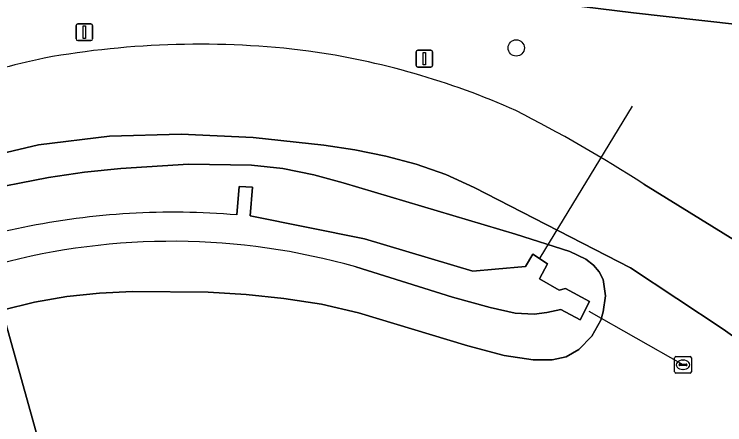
# Model space of a CAD drawing. Extents: x 154324 to 155744, y 382937 to 384188.
# Drawn here: x 155225.82 to 155268.41, y 383470.08 to 383494.69 of the extents above; entities that cross this region are included whole.
import ezdxf

# ---------------------------------------------------------------- set-up
doc = ezdxf.new("R2010")
doc.units = 0
for name, color, linetype in [('IMGEO_Boom', 7, 'Continuous'), ('IMGEO_Duiker', 7, 'Continuous'), ('IMGEO_Fietspad_gesloten', 7, 'Continuous'), ('IMGEO_Groenvoorziening', 7, 'Continuous'), ('IMGEO_Lichtmast', 7, 'Continuous'), ('IMGEO_Oever', 7, 'Continuous'), ('IMGEO_Rijbaan_lokaal_gesloten', 7, 'Continuous'), ('IMGEO_Rioolput', 7, 'Continuous'), ('IMGEO_Waterloop', 7, 'Continuous')]:
    doc.layers.add(name, color=color, linetype=linetype)

msp = doc.modelspace()

# ---------------------------------------------------------------- linework, layer by layer
at = {"layer": 'IMGEO_Boom'}
msp.add_circle((155255.91, 383492.669), 0.489, dxfattribs=at)
at = {"layer": 'IMGEO_Duiker'}
for points in [[(155257.345, 383480.086), (155262.881, 383489.183)], [(155265.908, 383473.676), (155260.291, 383476.863)]]:
    msp.add_lwpolyline(points, dxfattribs=at)
at = {"layer": 'IMGEO_Fietspad_gesloten'}
msp.add_lwpolyline([(155234.065, 383498.323), (155262.94, 383494.779), (155292.687, 383491.429), (155293.39, 383491.194)], dxfattribs=at)
at = {"layer": 'IMGEO_Groenvoorziening'}
for points in [[(155293.39, 383491.194), (155292.687, 383491.429), (155262.94, 383494.779), (155234.065, 383498.323)], [(155271.152, 383473.713), (155270.491, 383474.256), (155268.314, 383475.806), (155262.763, 383479.492), (155253.398, 383484.31), (155251.69, 383485.082), (155249.91, 383485.699), (155248.084, 383486.184), (155246.232, 383486.558), (155244.378, 383486.845), (155240.134, 383487.305), (155235.83, 383487.506), (155231.522, 383487.379), (155227.267, 383486.857), (155223.121, 383485.874), (155217.191, 383484.074)], [(155223.554, 383484.063), (155227.874, 383484.905), (155230.038, 383485.216), (155232.206, 383485.451), (155236.261, 383485.693), (155240.047, 383485.65), (155241.928, 383485.443), (155243.784, 383485.061), (155245.543, 383484.586), (155255.875, 383481.498), (155259.125, 383480.468), (155260.076, 383480.01), (155260.539, 383479.652), (155260.889, 383479.24), (155261.114, 383478.778), (155261.265, 383477.801), (155261.128, 383476.841), (155260.972, 383476.351), (155260.437, 383475.396), (155259.665, 383474.601), (155258.899, 383474.15), (155258.074, 383473.969), (155256.919, 383473.975), (155255.197, 383474.23), (155253.001, 383474.804), (155246.459, 383476.794), (155244.234, 383477.302), (155241.981, 383477.655), (155239.715, 383477.89), (155237.441, 383478.024), (155232.901, 383478.065), (155230.934, 383477.977), (155228.978, 383477.769), (155227.03, 383477.429), (155225.088, 383476.944), (155232.76, 383449.415)], [(155263.566, 383484.506), (155272.383, 383479.054)], [(155196.461, 383415.12), (155196.87, 383401.138), (155201.784, 383409.737), (155202.227, 383416.08), (155209.454, 383422.57), (155218.304, 383430.83), (155232.76, 383449.415), (155225.088, 383476.944)]]:
    msp.add_lwpolyline(points, dxfattribs=at)
for centre, radius, start, end in [((155236.922, 383440.164), 52.724, 82.8803, 100.1586), ((155236.93, 383446.242), 46.698, 66.0479, 81.9652), ((155247.309, 383404.59), 89.66, 102.68318, 110.09813), ((155213.554, 383406.379), 92.763, 57.3755, 62.84745)]:
    msp.add_arc(centre, radius, start, end, dxfattribs=at)
at = {"layer": 'IMGEO_Lichtmast'}
for p, q in [((155229.525, 383493.208), (155229.525, 383494.008)), ((155229.525, 383494.008), (155229.525, 383493.208)), ((155229.625, 383494.108), (155230.415, 383494.108)), ((155230.415, 383494.108), (155229.625, 383494.108)), ((155230.515, 383494.008), (155230.515, 383493.208)), ((155230.515, 383493.208), (155230.515, 383494.008)), ((155230.415, 383493.108), (155229.625, 383493.108)), ((155229.625, 383493.108), (155230.415, 383493.108)), ((155249.91, 383491.625), (155249.91, 383492.425)), ((155249.91, 383492.425), (155249.91, 383491.625)), ((155250.01, 383492.525), (155250.8, 383492.525)), ((155250.8, 383492.525), (155250.01, 383492.525)), ((155250.9, 383492.425), (155250.9, 383491.625)), ((155250.9, 383491.625), (155250.9, 383492.425)), ((155250.8, 383491.525), (155250.01, 383491.525)), ((155250.01, 383491.525), (155250.8, 383491.525))]:
    msp.add_line(p, q, dxfattribs=at)
for points in [[(155229.945, 383493.983), (155230.095, 383493.983), (155230.095, 383493.233), (155229.945, 383493.233), (155229.945, 383493.983)], [(155250.33, 383492.4), (155250.48, 383492.4), (155250.48, 383491.65), (155250.33, 383491.65), (155250.33, 383492.4)]]:
    msp.add_lwpolyline(points, dxfattribs=at)
for centre, start, end in [((155229.625, 383494.008), 90, 180), ((155229.625, 383494.008), 90, 180), ((155230.415, 383494.008), 0, 90), ((155230.415, 383494.008), 360, 90), ((155229.625, 383493.208), 180, 270), ((155229.625, 383493.208), 180, 270), ((155230.415, 383493.208), 270, 0), ((155230.415, 383493.208), 270, 0), ((155250.01, 383492.425), 90, 180), ((155250.01, 383492.425), 90, 180), ((155250.8, 383492.425), 0, 90), ((155250.8, 383492.425), 360, 90), ((155250.01, 383491.625), 180, 270), ((155250.01, 383491.625), 180, 270), ((155250.8, 383491.625), 270, 0), ((155250.8, 383491.625), 270, 0)]:
    msp.add_arc(centre, 0.1, start, end, dxfattribs=at)
at = {"layer": 'IMGEO_Oever'}
for points in [[(155245.543, 383484.586), (155243.784, 383485.061), (155241.928, 383485.443), (155240.047, 383485.65), (155236.261, 383485.693), (155232.206, 383485.451), (155230.038, 383485.216), (155227.874, 383484.905), (155223.554, 383484.063), (155221.23, 383483.439), (155218.969, 383482.643), (155216.602, 383481.596), (155215.404, 383480.95), (155213.127, 383479.454), (155210.472, 383477.233), (155209.016, 383475.805), (155207.667, 383474.296), (155206.427, 383472.694), (155205.298, 383470.984), (155202.999, 383466.976), (155201.966, 383464.935), (155201.035, 383462.853), (155200.225, 383460.717), (155198.868, 383456.757)], [(155225.088, 383476.944), (155227.03, 383477.429), (155228.978, 383477.769), (155230.934, 383477.977), (155232.901, 383478.065), (155237.441, 383478.024), (155239.715, 383477.89), (155241.981, 383477.655), (155244.234, 383477.302), (155246.459, 383476.794), (155253.001, 383474.804), (155255.197, 383474.23), (155256.919, 383473.975), (155258.074, 383473.969), (155258.899, 383474.15), (155259.665, 383474.601), (155260.437, 383475.396), (155260.972, 383476.351), (155261.128, 383476.841), (155261.265, 383477.801), (155261.114, 383478.778), (155260.889, 383479.24), (155260.539, 383479.652), (155260.076, 383480.01), (155259.125, 383480.468), (155255.875, 383481.498), (155245.543, 383484.586)], [(155239.159, 383482.654), (155239.3, 383484.363), (155240.096, 383484.317), (155239.956, 383482.607), (155246.817, 383481.225), (155253.304, 383479.281), (155254.645, 383479.399), (155256.46, 383479.562), (155256.905, 383480.3), (155257.778, 383479.726), (155257.309, 383478.836), (155258.48, 383478.157), (155258.867, 383478.251), (155260.307, 383477.478), (155259.733, 383476.377), (155258.574, 383476.998), (155257.742, 383476.811), (155256.981, 383476.705), (155255.845, 383476.776), (155254.347, 383477.103), (155252.087, 383477.736), (155246.29, 383479.539)]]:
    msp.add_lwpolyline(points, dxfattribs=at)
for centre, radius, start, end in [((155235.326, 383438.343), 44.477, 85.0566, 101.6448), ((155231.772, 383452.241), 30.155, 100.3606, 168.9118), ((155235.267, 383440.79), 40.287, 74.1208, 105.0032)]:
    msp.add_arc(centre, radius, start, end, dxfattribs=at)
at = {"layer": 'IMGEO_Rijbaan_lokaal_gesloten'}
for points in [[(155223.121, 383485.874), (155227.267, 383486.857), (155231.522, 383487.379), (155235.83, 383487.506), (155240.134, 383487.305), (155244.378, 383486.845), (155246.232, 383486.558), (155248.084, 383486.184), (155249.91, 383485.699), (155251.69, 383485.082), (155253.398, 383484.31), (155262.763, 383479.492), (155268.314, 383475.806), (155270.491, 383474.256), (155271.152, 383473.713)], [(155272.383, 383479.054), (155263.566, 383484.506)]]:
    msp.add_lwpolyline(points, dxfattribs=at)
for centre, radius, start, end in [((155236.922, 383440.164), 52.724, 82.8803, 100.1586), ((155236.93, 383446.242), 46.698, 66.0479, 81.9652), ((155247.309, 383404.59), 89.66, 102.68318, 110.09813), ((155213.554, 383406.379), 92.763, 57.3755, 62.84745)]:
    msp.add_arc(centre, radius, start, end, dxfattribs=at)
at = {"layer": 'IMGEO_Rioolput'}
for p, q in [((155265.407, 383473.25), (155265.407, 383474.102)), ((155265.482, 383474.176), (155266.334, 383474.176)), ((155265.895, 383473.956), (155265.92, 383473.956)), ((155266.408, 383474.102), (155266.408, 383473.25)), ((155265.666, 383473.67), (155265.666, 383473.682)), ((155266.104, 383473.633), (155265.706, 383473.633)), ((155265.709, 383473.719), (155266.107, 383473.719)), ((155266.15, 383473.682), (155266.15, 383473.67)), ((155266.334, 383473.176), (155265.482, 383473.176)), ((155265.918, 383473.396), (155265.893, 383473.396))]:
    msp.add_line(p, q, dxfattribs=at)
for points in [[(155265.407, 383473.25), (155265.407, 383474.102)], [(155265.482, 383474.176), (155266.334, 383474.176)], [(155266.408, 383474.102), (155266.408, 383473.25)], [(155266.334, 383473.176), (155265.482, 383473.176)]]:
    msp.add_lwpolyline(points, dxfattribs=at)
for centre, radius, start, end in [((155265.484, 383474.1), 0.0765, 91.552, 178.448), ((155265.484, 383474.1), 0.0765, 91.552, 178.448), ((155266.332, 383474.1), 0.0765, 1.552, 88.448), ((155266.332, 383474.1), 0.0765, 1.552, 88.448), ((155265.706, 383473.679), 0.0403, 85.8775, 175.7526), ((155265.703, 383473.669), 0.0366, 178.938, 274.7102), ((155266.107, 383473.676), 0.043, 264.8664, 352.4533), ((155266.111, 383473.681), 0.0386, 1.7309, 96.639), ((155265.484, 383473.252), 0.0765, 181.552, 268.448), ((155265.484, 383473.252), 0.0765, 181.552, 268.448), ((155266.332, 383473.252), 0.0765, 271.552, 358.448), ((155266.332, 383473.252), 0.0765, 271.552, 358.448)]:
    msp.add_arc(centre, radius, start, end, dxfattribs=at)
for centre, major_axis, ratio, start_param, end_param in [((155265.894, 383473.676), (-0.387, 0.002), 0.722429, 4.712389, 7.853982), ((155265.919, 383473.676), (-0.39, 0.002), 0.717154, 1.570796, 4.712389)]:
    msp.add_ellipse(centre, major_axis=major_axis, ratio=ratio, start_param=start_param, end_param=end_param, dxfattribs=at)
at = {"layer": 'IMGEO_Waterloop'}
msp.add_lwpolyline([(155246.29, 383479.539), (155252.087, 383477.736), (155254.347, 383477.103), (155255.845, 383476.776), (155256.981, 383476.705), (155257.742, 383476.811), (155258.574, 383476.998), (155259.733, 383476.377), (155260.307, 383477.478), (155258.867, 383478.251), (155258.48, 383478.157), (155257.309, 383478.836), (155257.778, 383479.726), (155256.905, 383480.3), (155256.46, 383479.562), (155254.645, 383479.399), (155253.304, 383479.281), (155246.817, 383481.225), (155239.956, 383482.607), (155240.096, 383484.317), (155239.3, 383484.363), (155239.159, 383482.654)], dxfattribs=at)
for centre, radius, start, end in [((155235.326, 383438.343), 44.477, 85.0566, 101.6448), ((155231.772, 383452.241), 30.155, 100.3606, 168.9118), ((155235.267, 383440.79), 40.287, 74.1208, 105.0032)]:
    msp.add_arc(centre, radius, start, end, dxfattribs=at)

doc.saveas('drawing.dxf')
